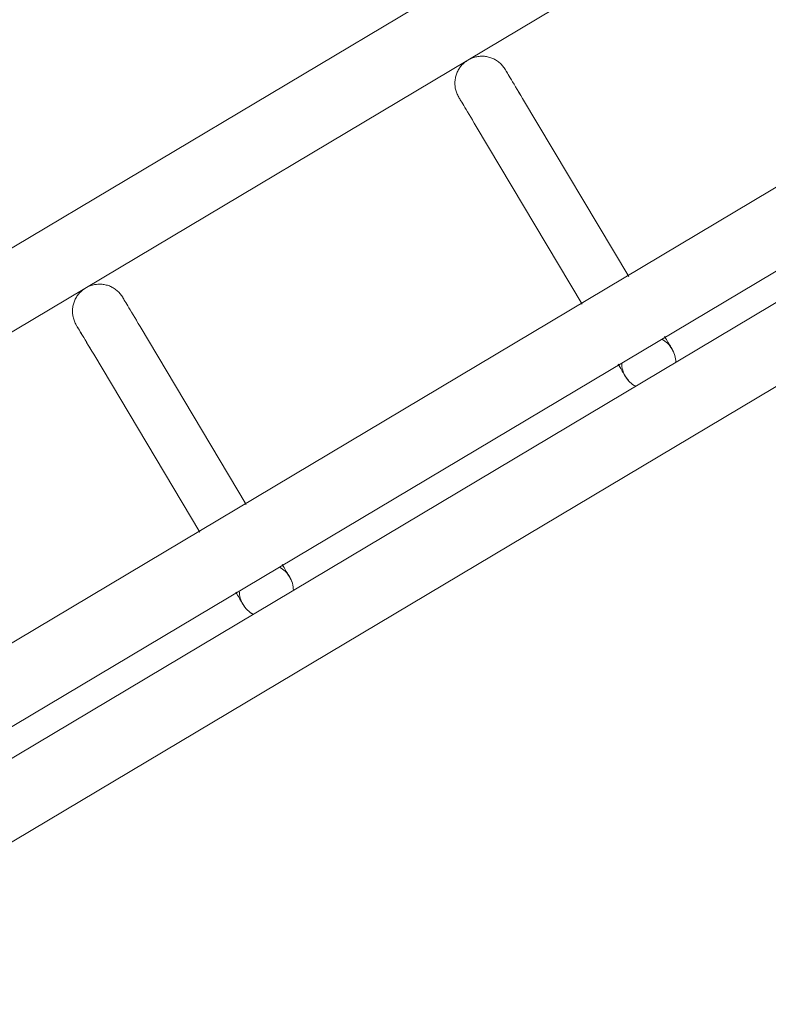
# Model space of a CAD drawing. Header units: metres. Extents: x 127444 to 127966, y 464485 to 464708.
# Tile 336 of 425: x 127926.0163 to 127926.0993, y 464651.1634 to 464651.2727. Entities that reach past the tile are written whole.
import ezdxf

# ---------------------------------------------------------------- set-up
doc = ezdxf.new("R2010")
doc.units = ezdxf.units.M
for name, color, linetype, lineweight in [('A-FLOR-HRAL', 11, 'Continuous', 9), ('B-WE-VH-VERHARDING_BETONSTRAATSTEEN-A-200', 8, 'Continuous', 9), ('S-BEAM', 12, 'Continuous', 9)]:
    doc.layers.add(name, color=color, linetype=linetype, lineweight=lineweight)

# ---------------------------------------------------------------- blocks, each defined once
blk = doc.blocks.new('34_22_B_BNP_Hekwerk_Integra_Schuin - Integra_Schuin_1000-4876941--2_00_00')
at = {"layer": 'A-FLOR-HRAL'}
for p, q in [((2736.98, 47.13), (-1956.09, 47.13)), ((-1956.09, 39.13), (2736.98, 39.13)), ((2736.97, 9.5), (-1956.09, 9.5)), ((-1956.09, 1.5), (2736.97, 1.5)), ((2736.97, -1.5), (-1956.09, -1.5)), ((-1956.09, -9.5), (2736.97, -9.5))]:
    blk.add_line(p, q, dxfattribs=at)
at = {"layer": 'S-BEAM'}
for p, q in [((2111.76, 32.34), (2111.76, 9.36)), ((2111.76, 32.34), (2111.76, 9.36)), ((2111.76, 32.34), (2111.76, 9.36)), ((2111.76, 32.34), (2111.76, 9.37)), ((2117.76, 9.36), (2117.76, 32.34)), ((2117.76, 9.36), (2117.76, 32.34)), ((2117.76, 9.36), (2117.76, 32.34)), ((2117.76, 9.37), (2117.76, 32.34)), ((2161.16, 32.34), (2161.16, 9.36)), ((2161.16, 32.34), (2161.16, 9.36)), ((2161.16, 32.34), (2161.16, 9.36)), ((2161.16, 32.34), (2161.16, 9.37)), ((2167.16, 9.36), (2167.16, 32.34)), ((2167.16, 9.36), (2167.16, 32.34)), ((2167.16, 9.36), (2167.16, 32.34)), ((2167.16, 9.37), (2167.16, 32.34))]:
    blk.add_line(p, q, dxfattribs=at)
at = {"layer": 'S-BEAM', "flags": 128}
for points in [[(2111.76, 36.13), (2111.77, 36.25), (2111.77, 36.36), (2111.78, 36.48), (2111.8, 36.6), (2111.82, 36.72), (2111.85, 36.84), (2111.88, 36.95), (2111.92, 37.07), (2111.96, 37.18), (2112, 37.29), (2112.05, 37.4), (2112.1, 37.51), (2112.16, 37.62), (2112.22, 37.72), (2112.29, 37.82), (2112.36, 37.92), (2112.43, 38.01), (2112.51, 38.1), (2112.59, 38.19), (2112.67, 38.28), (2112.76, 38.36), (2112.85, 38.44), (2112.95, 38.51), (2113.04, 38.58), (2113.14, 38.65), (2113.24, 38.71), (2113.35, 38.77), (2113.46, 38.83), (2113.56, 38.88), (2113.68, 38.92), (2113.79, 38.96), (2113.9, 39), (2114.02, 39.03), (2114.14, 39.06), (2114.25, 39.08), (2114.37, 39.1), (2114.49, 39.11), (2114.61, 39.12), (2114.73, 39.12), (2114.85, 39.12), (2114.97, 39.12), (2115.09, 39.11), (2115.21, 39.09), (2115.33, 39.07), (2115.44, 39.05), (2115.56, 39.02), (2115.68, 38.98), (2115.79, 38.94), (2115.9, 38.9), (2116.01, 38.85), (2116.12, 38.8), (2116.23, 38.74), (2116.33, 38.68), (2116.43, 38.62), (2116.53, 38.55), (2116.62, 38.48), (2116.72, 38.4), (2116.81, 38.32), (2116.89, 38.24), (2116.98, 38.15), (2117.05, 38.06), (2117.13, 37.97), (2117.2, 37.87), (2117.27, 37.77), (2117.33, 37.67), (2117.39, 37.57), (2117.45, 37.46), (2117.5, 37.35), (2117.55, 37.24), (2117.59, 37.13), (2117.63, 37.02), (2117.66, 36.9), (2117.69, 36.78), (2117.71, 36.67), (2117.73, 36.55), (2117.75, 36.43), (2117.76, 36.31), (2117.76, 36.19), (2117.76, 36.13)], [(2111.8, 36.6), (2111.82, 36.72), (2111.85, 36.84), (2111.88, 36.95), (2111.92, 37.07), (2111.96, 37.18), (2112, 37.29), (2112.05, 37.4), (2112.1, 37.51), (2112.16, 37.62), (2112.22, 37.72), (2112.29, 37.82), (2112.36, 37.92), (2112.43, 38.01), (2112.51, 38.1), (2112.59, 38.19), (2112.67, 38.28), (2112.76, 38.36), (2112.85, 38.44), (2112.95, 38.51), (2113.04, 38.58), (2113.14, 38.65), (2113.24, 38.71), (2113.35, 38.77), (2113.46, 38.83), (2113.56, 38.88), (2113.68, 38.92), (2113.79, 38.96), (2113.9, 39), (2114.02, 39.03), (2114.14, 39.06), (2114.25, 39.08), (2114.37, 39.1), (2114.49, 39.11), (2114.61, 39.12), (2114.73, 39.12), (2114.85, 39.12), (2114.97, 39.12), (2115.09, 39.11), (2115.21, 39.09), (2115.33, 39.07), (2115.44, 39.05), (2115.56, 39.02), (2115.68, 38.98), (2115.79, 38.94), (2115.9, 38.9), (2116.01, 38.85), (2116.12, 38.8), (2116.23, 38.74), (2116.33, 38.68), (2116.43, 38.62), (2116.53, 38.55), (2116.62, 38.48), (2116.72, 38.4), (2116.81, 38.32), (2116.89, 38.24), (2116.98, 38.15), (2117.05, 38.06), (2117.13, 37.97), (2117.2, 37.87), (2117.27, 37.77), (2117.33, 37.67), (2117.39, 37.57), (2117.45, 37.46), (2117.5, 37.35), (2117.55, 37.24), (2117.59, 37.13), (2117.63, 37.02), (2117.66, 36.9), (2117.69, 36.78), (2117.71, 36.67), (2117.73, 36.55), (2117.75, 36.43), (2117.76, 36.31), (2117.76, 36.19), (2117.76, 36.13)], [(2161.16, 36.13), (2161.16, 36.25), (2161.17, 36.36), (2161.18, 36.48), (2161.2, 36.6), (2161.22, 36.72), (2161.25, 36.84), (2161.28, 36.95), (2161.31, 37.07), (2161.35, 37.18), (2161.4, 37.29), (2161.45, 37.4), (2161.5, 37.51), (2161.56, 37.62), (2161.62, 37.72), (2161.69, 37.82), (2161.76, 37.92), (2161.83, 38.01), (2161.91, 38.1), (2161.99, 38.19), (2162.07, 38.28), (2162.16, 38.36), (2162.25, 38.44), (2162.35, 38.51), (2162.44, 38.58), (2162.54, 38.65), (2162.64, 38.71), (2162.75, 38.77), (2162.86, 38.83), (2162.96, 38.88), (2163.08, 38.92), (2163.19, 38.96), (2163.3, 39), (2163.42, 39.03), (2163.53, 39.06), (2163.65, 39.08), (2163.77, 39.1), (2163.89, 39.11), (2164.01, 39.12), (2164.13, 39.12), (2164.25, 39.12), (2164.37, 39.12), (2164.49, 39.11), (2164.61, 39.09), (2164.73, 39.07), (2164.84, 39.05), (2164.96, 39.02), (2165.08, 38.98), (2165.19, 38.94), (2165.3, 38.9), (2165.41, 38.85), (2165.52, 38.8), (2165.62, 38.74), (2165.73, 38.68), (2165.83, 38.62), (2165.93, 38.55), (2166.02, 38.48), (2166.12, 38.4), (2166.21, 38.32), (2166.29, 38.24), (2166.37, 38.15), (2166.45, 38.06), (2166.53, 37.97), (2166.6, 37.87), (2166.67, 37.77), (2166.73, 37.67), (2166.79, 37.57), (2166.85, 37.46), (2166.9, 37.35), (2166.95, 37.24), (2166.99, 37.13), (2167.03, 37.02), (2167.06, 36.9), (2167.09, 36.78), (2167.11, 36.67), (2167.13, 36.55), (2167.15, 36.43), (2167.16, 36.31), (2167.16, 36.19), (2167.16, 36.13)], [(2161.2, 36.6), (2161.22, 36.72), (2161.25, 36.84), (2161.28, 36.95), (2161.31, 37.07), (2161.35, 37.18), (2161.4, 37.29), (2161.45, 37.4), (2161.5, 37.51), (2161.56, 37.62), (2161.62, 37.72), (2161.69, 37.82), (2161.76, 37.92), (2161.83, 38.01), (2161.91, 38.1), (2161.99, 38.19), (2162.07, 38.28), (2162.16, 38.36), (2162.25, 38.44), (2162.35, 38.51), (2162.44, 38.58), (2162.54, 38.65), (2162.64, 38.71), (2162.75, 38.77), (2162.86, 38.83), (2162.96, 38.88), (2163.08, 38.92), (2163.19, 38.96), (2163.3, 39), (2163.42, 39.03), (2163.53, 39.06), (2163.65, 39.08), (2163.77, 39.1), (2163.89, 39.11), (2164.01, 39.12), (2164.13, 39.12), (2164.25, 39.12), (2164.37, 39.12), (2164.49, 39.11), (2164.61, 39.09), (2164.73, 39.07), (2164.84, 39.05), (2164.96, 39.02), (2165.08, 38.98), (2165.19, 38.94), (2165.3, 38.9), (2165.41, 38.85), (2165.52, 38.8), (2165.62, 38.74), (2165.73, 38.68), (2165.83, 38.62), (2165.93, 38.55), (2166.02, 38.48), (2166.12, 38.4), (2166.21, 38.32), (2166.29, 38.24), (2166.37, 38.15), (2166.45, 38.06), (2166.53, 37.97), (2166.6, 37.87), (2166.67, 37.77), (2166.73, 37.67), (2166.79, 37.57), (2166.85, 37.46), (2166.9, 37.35), (2166.95, 37.24), (2166.99, 37.13), (2167.03, 37.02), (2167.06, 36.9), (2167.09, 36.78), (2167.11, 36.67), (2167.13, 36.55), (2167.15, 36.43), (2167.16, 36.31), (2167.16, 36.19), (2167.16, 36.13)], [(2111.76, 32.34), (2111.76, 32.75), (2111.76, 33.15), (2111.76, 33.52), (2111.76, 33.87), (2111.76, 34.2), (2111.76, 34.5), (2111.76, 34.78), (2111.76, 35.03), (2111.76, 35.26), (2111.76, 35.46), (2111.76, 35.64), (2111.76, 35.78), (2111.76, 35.91), (2111.76, 36), (2111.76, 36.07), (2111.76, 36.11), (2111.76, 36.13)], [(2111.76, 36.13), (2111.76, 36.11), (2111.76, 36.07), (2111.76, 36), (2111.76, 35.91), (2111.76, 35.79), (2111.76, 35.64), (2111.76, 35.46), (2111.76, 35.26), (2111.76, 35.04), (2111.76, 34.78), (2111.76, 34.51), (2111.76, 34.2), (2111.76, 33.88), (2111.76, 33.53), (2111.76, 33.16), (2111.76, 32.76), (2111.76, 32.34), (2111.76, 32.34)], [(2117.76, 32.34), (2117.76, 32.75), (2117.76, 33.15), (2117.76, 33.52), (2117.76, 33.87), (2117.76, 34.2), (2117.76, 34.5), (2117.76, 34.78), (2117.76, 35.03), (2117.76, 35.26), (2117.76, 35.46), (2117.76, 35.64), (2117.76, 35.78), (2117.76, 35.91), (2117.76, 36), (2117.76, 36.07), (2117.76, 36.11), (2117.76, 36.13)], [(2117.76, 36.13), (2117.76, 36.11), (2117.76, 36.07), (2117.76, 36), (2117.76, 35.91), (2117.76, 35.79), (2117.76, 35.64), (2117.76, 35.46), (2117.76, 35.26), (2117.76, 35.04), (2117.76, 34.78), (2117.76, 34.51), (2117.76, 34.2), (2117.76, 33.88), (2117.76, 33.53), (2117.76, 33.16), (2117.76, 32.76), (2117.76, 32.34), (2117.76, 32.34)], [(2117.76, 33.52), (2117.76, 33.87), (2117.76, 34.2), (2117.76, 34.5), (2117.76, 34.78), (2117.76, 35.03), (2117.76, 35.26), (2117.76, 35.46), (2117.76, 35.64), (2117.76, 35.78), (2117.76, 35.91), (2117.76, 36), (2117.76, 36.07), (2117.76, 36.11), (2117.76, 36.13)], [(2117.76, 36.13), (2117.76, 36.11), (2117.76, 36.07), (2117.76, 36), (2117.76, 35.91), (2117.76, 35.79), (2117.76, 35.64), (2117.76, 35.46), (2117.76, 35.26), (2117.76, 35.04), (2117.76, 34.78), (2117.76, 34.51), (2117.76, 34.2), (2117.76, 33.88), (2117.76, 33.53)], [(2161.16, 32.34), (2161.16, 32.75), (2161.16, 33.15), (2161.16, 33.52), (2161.16, 33.87), (2161.16, 34.2), (2161.16, 34.5), (2161.16, 34.78), (2161.16, 35.03), (2161.16, 35.26), (2161.16, 35.46), (2161.16, 35.64), (2161.16, 35.78), (2161.16, 35.91), (2161.16, 36), (2161.16, 36.07), (2161.16, 36.11), (2161.16, 36.13)], [(2161.16, 36.13), (2161.16, 36.11), (2161.16, 36.07), (2161.16, 36), (2161.16, 35.91), (2161.16, 35.79), (2161.16, 35.64), (2161.16, 35.46), (2161.16, 35.26), (2161.16, 35.04), (2161.16, 34.78), (2161.16, 34.51), (2161.16, 34.2), (2161.16, 33.88), (2161.16, 33.53), (2161.16, 33.16), (2161.16, 32.76), (2161.16, 32.34), (2161.16, 32.34)], [(2167.16, 32.34), (2167.16, 32.75), (2167.16, 33.15), (2167.16, 33.52), (2167.16, 33.87), (2167.16, 34.2), (2167.16, 34.5), (2167.16, 34.78), (2167.16, 35.03), (2167.16, 35.26), (2167.16, 35.46), (2167.16, 35.64), (2167.16, 35.78), (2167.16, 35.91), (2167.16, 36), (2167.16, 36.07), (2167.16, 36.11), (2167.16, 36.13)], [(2167.16, 36.13), (2167.16, 36.11), (2167.16, 36.07), (2167.16, 36), (2167.16, 35.91), (2167.16, 35.79), (2167.16, 35.64), (2167.16, 35.46), (2167.16, 35.26), (2167.16, 35.04), (2167.16, 34.78), (2167.16, 34.51), (2167.16, 34.2), (2167.16, 33.88), (2167.16, 33.53), (2167.16, 33.16), (2167.16, 32.76), (2167.16, 32.34), (2167.16, 32.34)], [(2167.16, 33.52), (2167.16, 33.87), (2167.16, 34.2), (2167.16, 34.5), (2167.16, 34.78), (2167.16, 35.03), (2167.16, 35.26), (2167.16, 35.46), (2167.16, 35.64), (2167.16, 35.78), (2167.16, 35.91), (2167.16, 36), (2167.16, 36.07), (2167.16, 36.11), (2167.16, 36.13)], [(2167.16, 36.13), (2167.16, 36.11), (2167.16, 36.07), (2167.16, 36), (2167.16, 35.91), (2167.16, 35.79), (2167.16, 35.64), (2167.16, 35.46), (2167.16, 35.26), (2167.16, 35.04), (2167.16, 34.78), (2167.16, 34.51), (2167.16, 34.2), (2167.16, 33.88), (2167.16, 33.53)], [(2111.76, 32.34), (2111.76, 32.75), (2111.76, 33.15), (2111.76, 33.52), (2111.76, 33.87), (2111.76, 34.2)], [(2111.76, 34.2), (2111.76, 33.88), (2111.76, 33.53), (2111.76, 33.16), (2111.76, 32.76), (2111.76, 32.34), (2111.76, 32.34)], [(2161.16, 32.34), (2161.16, 32.75), (2161.16, 33.15), (2161.16, 33.52), (2161.16, 33.87), (2161.16, 34.2)], [(2161.16, 34.2), (2161.16, 33.88), (2161.16, 33.53), (2161.16, 33.16), (2161.16, 32.76), (2161.16, 32.34), (2161.16, 32.34)], [(2111.76, 1.58), (2111.76, 1.38), (2111.76, 1.19), (2111.76, 1.02), (2111.76, 0.86), (2111.76, 0.71), (2111.76, 0.58), (2111.76, 0.46), (2111.76, 0.35), (2111.76, 0.26), (2111.76, 0.18), (2111.76, 0.12), (2111.76, 0.07), (2111.76, 0.03), (2111.76, 0.01), (2111.76, 0)], [(2111.76, 1.58), (2111.76, 1.38), (2111.76, 1.19), (2111.76, 1.02), (2111.76, 0.86), (2111.76, 0.71), (2111.76, 0.58), (2111.76, 0.46), (2111.76, 0.35), (2111.76, 0.26), (2111.76, 0.18), (2111.76, 0.12), (2111.76, 0.07), (2111.76, 0.03), (2111.76, 0.01), (2111.76, 0)], [(2111.76, 0), (2111.76, 0.01), (2111.76, 0.03), (2111.76, 0.06), (2111.76, 0.11), (2111.76, 0.18), (2111.76, 0.26), (2111.76, 0.35), (2111.76, 0.46), (2111.76, 0.58), (2111.76, 0.71), (2111.76, 0.86), (2111.76, 1.02), (2111.76, 1.19), (2111.76, 1.37), (2111.76, 1.57)], [(2111.76, 0), (2111.76, 0.01), (2111.76, 0.03), (2111.76, 0.06), (2111.76, 0.11), (2111.76, 0.18), (2111.76, 0.26), (2111.76, 0.35), (2111.76, 0.46), (2111.76, 0.58), (2111.76, 0.71), (2111.76, 0.86), (2111.76, 1.02), (2111.76, 1.19), (2111.76, 1.37), (2111.76, 1.57)], [(2117.76, 1.58), (2117.76, 1.38), (2117.76, 1.19), (2117.76, 1.02), (2117.76, 0.86), (2117.76, 0.71), (2117.76, 0.58), (2117.76, 0.46), (2117.76, 0.35), (2117.76, 0.26), (2117.76, 0.18), (2117.76, 0.12), (2117.76, 0.07), (2117.76, 0.03), (2117.76, 0.01), (2117.76, 0)], [(2117.76, 1.58), (2117.76, 1.38), (2117.76, 1.19), (2117.76, 1.02), (2117.76, 0.86), (2117.76, 0.71), (2117.76, 0.58), (2117.76, 0.46), (2117.76, 0.35), (2117.76, 0.26), (2117.76, 0.18), (2117.76, 0.12), (2117.76, 0.07), (2117.76, 0.03), (2117.76, 0.01), (2117.76, 0)], [(2117.76, 0), (2117.76, 0.01), (2117.76, 0.03), (2117.76, 0.06), (2117.76, 0.11), (2117.76, 0.18), (2117.76, 0.26), (2117.76, 0.35), (2117.76, 0.46), (2117.76, 0.58), (2117.76, 0.71), (2117.76, 0.86), (2117.76, 1.02), (2117.76, 1.19), (2117.76, 1.37), (2117.76, 1.57)], [(2117.76, 0), (2117.76, 0.01), (2117.76, 0.03), (2117.76, 0.06), (2117.76, 0.11), (2117.76, 0.18), (2117.76, 0.26), (2117.76, 0.35), (2117.76, 0.46), (2117.76, 0.58), (2117.76, 0.71), (2117.76, 0.86), (2117.76, 1.02), (2117.76, 1.19), (2117.76, 1.37), (2117.76, 1.57)], [(2161.16, 1.58), (2161.16, 1.38), (2161.16, 1.19), (2161.16, 1.02), (2161.16, 0.86), (2161.16, 0.71), (2161.16, 0.58), (2161.16, 0.46), (2161.16, 0.35), (2161.16, 0.26), (2161.16, 0.18), (2161.16, 0.12), (2161.16, 0.07), (2161.16, 0.03), (2161.16, 0.01), (2161.16, 0)], [(2161.16, 1.58), (2161.16, 1.38), (2161.16, 1.19), (2161.16, 1.02), (2161.16, 0.86), (2161.16, 0.71), (2161.16, 0.58), (2161.16, 0.46), (2161.16, 0.35), (2161.16, 0.26), (2161.16, 0.18), (2161.16, 0.12), (2161.16, 0.07), (2161.16, 0.03), (2161.16, 0.01), (2161.16, 0)], [(2161.16, 0), (2161.16, 0.01), (2161.16, 0.03), (2161.16, 0.06), (2161.16, 0.11), (2161.16, 0.18), (2161.16, 0.26), (2161.16, 0.35), (2161.16, 0.46), (2161.16, 0.58), (2161.16, 0.71), (2161.16, 0.86), (2161.16, 1.02), (2161.16, 1.19), (2161.16, 1.37), (2161.16, 1.57)], [(2161.16, 0), (2161.16, 0.01), (2161.16, 0.03), (2161.16, 0.06), (2161.16, 0.11), (2161.16, 0.18), (2161.16, 0.26), (2161.16, 0.35), (2161.16, 0.46), (2161.16, 0.58), (2161.16, 0.71), (2161.16, 0.86), (2161.16, 1.02), (2161.16, 1.19), (2161.16, 1.37), (2161.16, 1.57)], [(2167.16, 1.58), (2167.16, 1.38), (2167.16, 1.19), (2167.16, 1.02), (2167.16, 0.86), (2167.16, 0.71), (2167.16, 0.58), (2167.16, 0.46), (2167.16, 0.35), (2167.16, 0.26), (2167.16, 0.18), (2167.16, 0.12), (2167.16, 0.07), (2167.16, 0.03), (2167.16, 0.01), (2167.16, 0)], [(2167.16, 1.58), (2167.16, 1.38), (2167.16, 1.19), (2167.16, 1.02), (2167.16, 0.86), (2167.16, 0.71), (2167.16, 0.58), (2167.16, 0.46), (2167.16, 0.35), (2167.16, 0.26), (2167.16, 0.18), (2167.16, 0.12), (2167.16, 0.07), (2167.16, 0.03), (2167.16, 0.01), (2167.16, 0)], [(2167.16, 0), (2167.16, 0.01), (2167.16, 0.03), (2167.16, 0.06), (2167.16, 0.11), (2167.16, 0.18), (2167.16, 0.26), (2167.16, 0.35), (2167.16, 0.46), (2167.16, 0.58), (2167.16, 0.71), (2167.16, 0.86), (2167.16, 1.02), (2167.16, 1.19), (2167.16, 1.37), (2167.16, 1.57)], [(2167.16, 0), (2167.16, 0.01), (2167.16, 0.03), (2167.16, 0.06), (2167.16, 0.11), (2167.16, 0.18), (2167.16, 0.26), (2167.16, 0.35), (2167.16, 0.46), (2167.16, 0.58), (2167.16, 0.71), (2167.16, 0.86), (2167.16, 1.02), (2167.16, 1.19), (2167.16, 1.37), (2167.16, 1.57)], [(2111.81, -0.54), (2111.79, -0.42), (2111.78, -0.3), (2111.77, -0.18), (2111.76, -0.06), (2111.76, 0)], [(2111.81, -0.54), (2111.79, -0.42), (2111.78, -0.3), (2111.77, -0.18), (2111.76, -0.06), (2111.76, 0)], [(2117.76, 0), (2117.76, -0.12), (2117.75, -0.24), (2117.74, -0.36), (2117.72, -0.48), (2117.7, -0.6)], [(2117.76, 0), (2117.76, -0.12), (2117.75, -0.24), (2117.74, -0.36), (2117.72, -0.48), (2117.7, -0.6)], [(2161.21, -0.54), (2161.19, -0.42), (2161.18, -0.3), (2161.17, -0.18), (2161.16, -0.06), (2161.16, 0)], [(2161.21, -0.54), (2161.19, -0.42), (2161.18, -0.3), (2161.17, -0.18), (2161.16, -0.06), (2161.16, 0)], [(2167.16, 0), (2167.16, -0.12), (2167.15, -0.24), (2167.14, -0.36), (2167.12, -0.48), (2167.1, -0.6)], [(2167.16, 0), (2167.16, -0.12), (2167.15, -0.24), (2167.14, -0.36), (2167.12, -0.48), (2167.1, -0.6)], [(2112.19, -1.55), (2112.13, -1.44), (2112.08, -1.34), (2112.03, -1.23)], [(2112.19, -1.55), (2112.13, -1.44), (2112.08, -1.34), (2112.03, -1.23)], [(2161.59, -1.55), (2161.53, -1.44), (2161.48, -1.34), (2161.43, -1.23)], [(2161.59, -1.55), (2161.53, -1.44), (2161.48, -1.34), (2161.43, -1.23)]]:
    blk.add_lwpolyline(points, dxfattribs=at)
at = {"layer": 'S-BEAM'}
for centre, start, end in [((2114.76, 0), 150, 180), ((2114.76, 0), 0, 30), ((2164.16, 0), 150, 180), ((2164.16, 0), 0, 30), ((2114.76, 0), 165, 180), ((2114.76, 0), 180, 210), ((2114.76, 0), 180, 195), ((2114.76, 0), 330, 0), ((2114.76, 0), 0, 15), ((2114.76, 0), 345, 0), ((2164.16, 0), 165, 180), ((2164.16, 0), 180, 210), ((2164.16, 0), 180, 195), ((2164.16, 0), 330, 0), ((2164.16, 0), 0, 15), ((2164.16, 0), 345, 0)]:
    blk.add_arc(centre, 3, start, end, dxfattribs=at)

msp = doc.modelspace()

# ---------------------------------------------------------------- hatches: boundary and pattern name
at = {"layer": 'B-WE-VH-VERHARDING_BETONSTRAATSTEEN-A-200'}
h = msp.add_hatch(dxfattribs=at)
h.set_pattern_fill('AVH-BSS_KEIFORMAAT_ELLEBOOG-SO', color=256, angle=1, pattern_type=2)
h.set_pattern_definition([(31.81611, (127908.58607, 464613.06392), (0.03386772, 0.14457862), [0.315, -0.105]), (301.81611, (127908.47536, 464613.24236), (0.03386772, 0.14457862), [0.315, -0.105])])
h.paths.add_polyline_path([(127940.57923, 464651.66311), (127937.65926, 464649.92134), (127938.01786, 464649.32017), (127940.93783, 464651.06194)], flags=16)
h.paths.add_polyline_path([(127944.2228, 464653.02142), (127943.8642, 464653.62259), (127940.94423, 464651.88083), (127941.30283, 464651.27966)], flags=16)
edge = h.paths.add_edge_path(flags=16)
edge.add_arc((127917.88105, 464700.47107), 0.4, 30.8149, 210.8149)
edge.add_line((127917.53752, 464700.26616), (127921.37951, 464693.82496))
edge.add_arc((127921.72304, 464694.02987), 0.4, 210.8149, 390.8149)
edge.add_line((127922.06657, 464694.23477), (127918.22458, 464700.67597))
edge = h.paths.add_edge_path()
edge.add_line((127929.24995, 464697.53579), (127928.80329, 464697.26935))
edge.add_line((127928.80329, 464697.26935), (127928.62665, 464697.56548))
edge.add_line((127928.62665, 464697.56548), (127924.41416, 464695.05272))
edge.add_line((127924.41416, 464695.05272), (127919.91876, 464702.589))
edge.add_arc((127922.49521, 464704.12585), 3, 146.6578, 210.81611, ccw=False)
edge.add_line((127919.989, 464705.77476), (127913.63025, 464701.98178))
edge.add_arc((127913.33915, 464701.57526), 0.5, 30.8162, 54.3942, ccw=False)
edge.add_line((127913.76856, 464701.8314), (127919.60859, 464692.04091))
edge.add_arc((127919.17411, 464691.7839), 0.50481, -52.9525, 30.6058, ccw=False)
edge.add_line((127919.47824, 464691.381), (127915.65218, 464689.09885))
edge.add_line((127915.65218, 464689.09885), (127916.2004, 464688.17979))
edge.add_line((127916.2004, 464688.17979), (127915.59923, 464687.82119))
edge.add_line((127915.59923, 464687.82119), (127915.05101, 464688.74026))
edge.add_line((127915.05101, 464688.74026), (127913.20424, 464687.63872))
edge.add_line((127913.20424, 464687.63872), (127914.89256, 464684.76207))
edge.add_line((127914.89256, 464684.76207), (127915.59184, 464684.79392))
edge.add_line((127915.59184, 464684.79392), (127915.63332, 464683.88302))
edge.add_line((127915.63332, 464683.88302), (127917.341, 464684.90122))
edge.add_line((127917.341, 464684.90122), (127916.77749, 464685.84591))
edge.add_line((127916.77749, 464685.84591), (127917.37866, 464686.20451))
edge.add_line((127917.37866, 464686.20451), (127918.50568, 464684.31512))
edge.add_line((127918.50568, 464684.31512), (127917.90451, 464683.95652))
edge.add_line((127917.90451, 464683.95652), (127919.08277, 464681.98124))
edge.add_line((127919.08277, 464681.98124), (127919.68394, 464682.33984))
edge.add_line((127919.68394, 464682.33984), (127921.4257, 464679.41987))
edge.add_line((127921.4257, 464679.41987), (127920.82453, 464679.06127))
edge.add_line((127920.82453, 464679.06127), (127922.00279, 464677.08599))
edge.add_line((127922.00279, 464677.08599), (127922.60396, 464677.44459))
edge.add_line((127922.60396, 464677.44459), (127923.73098, 464675.5552))
edge.add_line((127923.73098, 464675.5552), (127923.12981, 464675.1966))
edge.add_line((127923.12981, 464675.1966), (127924.61544, 464672.70603))
edge.add_line((127924.61544, 464672.70603), (127925.21661, 464673.06463))
edge.add_line((127925.21661, 464673.06463), (127926.34363, 464671.17523))
edge.add_line((127926.34363, 464671.17523), (127927.82926, 464668.68467))
edge.add_line((127927.82926, 464668.68467), (127928.95628, 464666.79527))
edge.add_line((127928.95628, 464666.79527), (127930.44191, 464664.30471))
edge.add_line((127930.44191, 464664.30471), (127931.56893, 464662.41531))
edge.add_line((127931.56893, 464662.41531), (127930.96776, 464662.05671))
edge.add_line((127930.96776, 464662.05671), (127932.45339, 464659.56615))
edge.add_line((127932.45339, 464659.56615), (127933.05456, 464659.92475))
edge.add_line((127933.05456, 464659.92475), (127934.18159, 464658.03535))
edge.add_line((127934.18159, 464658.03535), (127933.58041, 464657.67675))
edge.add_line((127933.58041, 464657.67675), (127933.90059, 464657.13999))
edge.add_line((127933.90059, 464657.13999), (127935.47222, 464658.07747))
edge.add_line((127935.47222, 464658.07747), (127936.59925, 464656.18808))
edge.add_line((127936.59925, 464656.18808), (127934.70986, 464655.06105))
edge.add_line((127934.70986, 464655.06105), (127933.96704, 464656.30634))
edge.add_line((127933.96704, 464656.30634), (127931.26177, 464654.69264))
edge.add_line((127931.26177, 464654.69264), (127931.62037, 464654.09147))
edge.add_line((127931.62037, 464654.09147), (127931.0192, 464653.73287))
edge.add_line((127931.0192, 464653.73287), (127930.66068, 464654.33409))
edge.add_line((127930.66068, 464654.33409), (127926.95213, 464652.12194))
edge.add_line((127926.95213, 464652.12194), (127930.18506, 464645.46298))
edge.add_line((127930.18506, 464645.46298), (127936.19927, 464649.05046))
edge.add_line((127936.19927, 464649.05046), (127936.55787, 464648.44929))
edge.add_line((127936.55787, 464648.44929), (127921.0133, 464639.17694))
edge.add_line((127921.0133, 464639.17694), (127920.84681, 464639.45605))
edge.add_line((127920.84681, 464639.45605), (127918.35625, 464637.97043))
edge.add_line((127918.35625, 464637.97043), (127918.90695, 464637.0472))
edge.add_line((127918.90695, 464637.0472), (127917.01756, 464635.92018))
edge.add_line((127917.01756, 464635.92018), (127916.46685, 464636.8434))
edge.add_line((127916.46685, 464636.8434), (127913.97628, 464635.35778))
edge.add_line((127913.97628, 464635.35778), (127914.14278, 464635.07866))
edge.add_line((127914.14278, 464635.07866), (127912.25338, 464633.95164))
edge.add_line((127912.25338, 464633.95164), (127915.11458, 464629.155))
edge.add_line((127915.11458, 464629.155), (127902.72187, 464621.76273))
edge.add_line((127902.72187, 464621.76273), (127903.5901, 464620.30719))
edge.add_line((127903.5901, 464620.30719), (127904.08821, 464620.60432))
edge.add_line((127904.08821, 464620.60432), (127904.44681, 464620.00315))
edge.add_line((127904.44681, 464620.00315), (127903.9487, 464619.70602))
edge.add_line((127903.9487, 464619.70602), (127905.69046, 464616.78605))
edge.add_line((127905.69046, 464616.78605), (127906.18858, 464617.08317))
edge.add_line((127906.18858, 464617.08317), (127906.54718, 464616.482))
edge.add_line((127906.54718, 464616.482), (127906.04906, 464616.18488))
edge.add_line((127906.04906, 464616.18488), (127907.79083, 464613.2649))
edge.add_line((127907.79083, 464613.2649), (127908.28894, 464613.56203))
edge.add_line((127908.28894, 464613.56203), (127908.58607, 464613.06392))
edge.add_line((127908.58607, 464613.06392), (127911.67781, 464614.90814))
edge.add_line((127911.67781, 464614.90814), (127911.38068, 464615.40625))
edge.add_line((127911.38068, 464615.40625), (127922.07294, 464621.78419))
edge.add_line((127922.07294, 464621.78419), (127922.37006, 464621.28608))
edge.add_line((127922.37006, 464621.28608), (127924.86063, 464622.7717))
edge.add_line((127924.86063, 464622.7717), (127924.5635, 464623.26982))
edge.add_line((127924.5635, 464623.26982), (127926.4529, 464624.39684))
edge.add_line((127926.4529, 464624.39684), (127926.75002, 464623.89873))
edge.add_line((127926.75002, 464623.89873), (127929.24059, 464625.38436))
edge.add_line((127929.24059, 464625.38436), (127928.94347, 464625.88247))
edge.add_line((127928.94347, 464625.88247), (127930.83286, 464627.00949))
edge.add_line((127930.83286, 464627.00949), (127931.12999, 464626.51138))
edge.add_line((127931.12999, 464626.51138), (127933.62055, 464627.99701))
edge.add_line((127933.62055, 464627.99701), (127933.32343, 464628.49512))
edge.add_line((127933.32343, 464628.49512), (127935.21282, 464629.62214))
edge.add_line((127935.21282, 464629.62214), (127935.50995, 464629.12403))
edge.add_line((127935.50995, 464629.12403), (127938.00051, 464630.60966))
edge.add_line((127938.00051, 464630.60966), (127937.96978, 464630.66119))
edge.add_line((127937.96978, 464630.66119), (127938.61389, 464631.0454))
edge.add_line((127938.61389, 464631.0454), (127938.3475, 464631.49198))
edge.add_line((127938.3475, 464631.49198), (127938.94867, 464631.85058))
edge.add_line((127938.94867, 464631.85058), (127939.21506, 464631.404))
edge.add_line((127939.21506, 464631.404), (127942.99385, 464633.65805))
edge.add_line((127942.99385, 464633.65805), (127942.72746, 464634.10463))
edge.add_line((127942.72746, 464634.10463), (127943.32863, 464634.46323))
edge.add_line((127943.32863, 464634.46323), (127943.59502, 464634.01665))
edge.add_line((127943.59502, 464634.01665), (127947.37381, 464636.2707))
edge.add_line((127947.37381, 464636.2707), (127947.10742, 464636.71728))
edge.add_line((127947.10742, 464636.71728), (127947.70859, 464637.07588))
edge.add_line((127947.70859, 464637.07588), (127947.97498, 464636.6293))
edge.add_line((127947.97498, 464636.6293), (127951.75377, 464638.88335))
edge.add_line((127951.75377, 464638.88335), (127951.48738, 464639.32993))
edge.add_line((127951.48738, 464639.32993), (127952.08855, 464639.68853))
edge.add_line((127952.08855, 464639.68853), (127952.35494, 464639.24195))
edge.add_line((127952.35494, 464639.24195), (127956.13373, 464641.496))
edge.add_line((127956.13373, 464641.496), (127955.86734, 464641.94258))
edge.add_line((127955.86734, 464641.94258), (127956.46851, 464642.30118))
edge.add_line((127956.46851, 464642.30118), (127956.7349, 464641.8546))
edge.add_line((127956.7349, 464641.8546), (127960.51369, 464644.10865))
edge.add_line((127960.51369, 464644.10865), (127960.2473, 464644.55523))
edge.add_line((127960.2473, 464644.55523), (127960.69389, 464644.82162))
edge.add_line((127960.69389, 464644.82162), (127959.27999, 464647.19196))
edge.add_line((127959.27999, 464647.19196), (127958.8334, 464646.92557))
edge.add_line((127958.8334, 464646.92557), (127958.47477, 464647.52678))
edge.add_line((127958.47477, 464647.52678), (127958.92142, 464647.79309))
edge.add_line((127958.92142, 464647.79309), (127958.87527, 464647.87041))
edge.add_line((127958.87527, 464647.87041), (127958.83663, 464647.84737))
edge.add_line((127958.83663, 464647.84737), (127958.29873, 464648.74912))
edge.add_line((127958.29873, 464648.74912), (127958.3374, 464648.77219))
edge.add_line((127958.3374, 464648.77219), (127958.29125, 464648.84946))
edge.add_line((127958.29125, 464648.84946), (127957.84469, 464648.58308))
edge.add_line((127957.84469, 464648.58308), (127957.48609, 464649.18425))
edge.add_line((127957.48609, 464649.18425), (127957.93268, 464649.45064))
edge.add_line((127957.93268, 464649.45064), (127955.52494, 464653.48708))
edge.add_line((127955.52494, 464653.48708), (127955.07836, 464653.22069))
edge.add_line((127955.07836, 464653.22069), (127954.71976, 464653.82186))
edge.add_line((127954.71976, 464653.82186), (127955.16635, 464654.08825))
edge.add_line((127955.16635, 464654.08825), (127952.76374, 464658.1161))
edge.add_line((127952.76374, 464658.1161), (127952.31714, 464657.8497))
edge.add_line((127952.31714, 464657.8497), (127951.95854, 464658.45088))
edge.add_line((127951.95854, 464658.45088), (127952.40514, 464658.71727))
edge.add_line((127952.40514, 464658.71727), (127950.1511, 464662.49607))
edge.add_line((127950.1511, 464662.49607), (127949.70449, 464662.22967))
edge.add_line((127949.70449, 464662.22967), (127949.34589, 464662.83084))
edge.add_line((127949.34589, 464662.83084), (127949.79248, 464663.09722))
edge.add_line((127949.79248, 464663.09722), (127947.53848, 464666.87604))
edge.add_line((127947.53848, 464666.87604), (127947.09184, 464666.60963))
edge.add_line((127947.09184, 464666.60963), (127946.73324, 464667.2108))
edge.add_line((127946.73324, 464667.2108), (127947.17983, 464667.47719))
edge.add_line((127947.17983, 464667.47719), (127944.92584, 464671.25601))
edge.add_line((127944.92584, 464671.25601), (127944.47919, 464670.98959))
edge.add_line((127944.47919, 464670.98959), (127944.12059, 464671.59076))
edge.add_line((127944.12059, 464671.59076), (127944.56722, 464671.85717))
edge.add_line((127944.56722, 464671.85717), (127942.31317, 464675.63596))
edge.add_line((127942.31317, 464675.63596), (127941.86654, 464675.36955))
edge.add_line((127941.86654, 464675.36955), (127941.50794, 464675.97072))
edge.add_line((127941.50794, 464675.97072), (127941.9546, 464676.23715))
edge.add_line((127941.9546, 464676.23715), (127939.7005, 464680.01591))
edge.add_line((127939.7005, 464680.01591), (127939.25413, 464679.74965))
edge.add_line((127939.25413, 464679.74965), (127938.89514, 464680.35059))
edge.add_line((127938.89514, 464680.35059), (127939.34202, 464680.61716))
edge.add_line((127939.34202, 464680.61716), (127937.08788, 464684.39589))
edge.add_line((127937.08788, 464684.39589), (127936.64124, 464684.12947))
edge.add_line((127936.64124, 464684.12947), (127936.28264, 464684.73064))
edge.add_line((127936.28264, 464684.73064), (127936.7293, 464684.99708))
edge.add_line((127936.7293, 464684.99708), (127934.47522, 464688.77585))
edge.add_line((127934.47522, 464688.77585), (127934.02859, 464688.50943))
edge.add_line((127934.02859, 464688.50943), (127933.66999, 464689.1106))
edge.add_line((127933.66999, 464689.1106), (127934.11664, 464689.37703))
edge.add_line((127934.11664, 464689.37703), (127931.8626, 464693.15582))
edge.add_line((127931.8626, 464693.15582), (127931.41594, 464692.88939))
edge.add_line((127931.41594, 464692.88939), (127931.05734, 464693.49056))
edge.add_line((127931.05734, 464693.49056), (127931.504, 464693.75699))
edge.add_line((127931.504, 464693.75699), (127929.24995, 464697.53579))
h.paths.add_polyline_path([(127958.14957, 464648.76494), (127958.25263, 464648.82642), (127958.88274, 464647.77007), (127958.77968, 464647.7086)], flags=17)
h = msp.add_hatch(dxfattribs=at)
h.set_pattern_fill('AVH-BSS_KEIFORMAAT_ELLEBOOG-SO', color=256, angle=1, pattern_type=2)
h.set_pattern_definition([(1, (2e-09, 52.72539), (0.103151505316, 0.106816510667), [0.315, -0.105]), (271, (-0.00367, 52.93536), (0.103151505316, 0.106816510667), [0.315, -0.105])])
h.paths.add_polyline_path([(127936.64375, 464648.50051), (127936.28515, 464649.10169), (127925.97936, 464642.95427), (127922.55986, 464648.68687), (127922.86045, 464648.86617), (127922.50185, 464649.46734), (127917.3531, 464646.39611), (127917.30336, 464647.21519), (127916.60409, 464647.18334), (127916.70418, 464644.98562), (127917.40346, 464645.01746), (127917.37714, 464645.59537), (127918.05108, 464645.99738), (127921.47058, 464640.26478), (127920.6547, 464639.77811), (127921.0133, 464639.17694)], flags=17)
h.paths.add_polyline_path([(127906.47784, 464630.50653), (127906.11925, 464631.1077), (127904.22985, 464629.98067), (127904.58845, 464629.3795)], flags=16)
h.paths.add_polyline_path([(127914.14278, 464635.07866), (127913.78418, 464635.67983), (127911.89478, 464634.55281), (127912.25338, 464633.95164)], flags=17)
h.paths.add_polyline_path([(127936.64375, 464648.50051), (127936.28515, 464649.10169), (127925.97936, 464642.95427), (127922.55986, 464648.68687), (127922.86045, 464648.86617), (127922.50185, 464649.46734), (127917.3531, 464646.39611), (127917.30336, 464647.21519), (127916.60409, 464647.18334), (127916.70418, 464644.98562), (127917.40346, 464645.01746), (127917.37714, 464645.59537), (127918.05108, 464645.99738), (127921.47058, 464640.26478), (127920.6547, 464639.77811), (127921.0133, 464639.17694)], flags=17)
edge = h.paths.add_edge_path(flags=16)
edge.add_arc((127906.61302, 464696.42456), 0.40001, 2.991, 182.2395)
edge.add_line((127906.21332, 464696.40893), (127906.72019, 464685.30208))
edge.add_arc((127907.11886, 464685.34036), 0.4005, 185.4842, 359.7384)
edge.add_line((127907.51936, 464685.33853), (127907.01249, 464696.44544))
edge = h.paths.add_edge_path()
edge.add_line((127915.6825, 464667.41804), (127916.38177, 464667.44989))
edge.add_line((127916.38177, 464667.44989), (127916.21855, 464671.03351))
edge.add_line((127916.21855, 464671.03351), (127915.51928, 464671.00166))
edge.add_line((127915.51928, 464671.00166), (127915.41918, 464673.19938))
edge.add_line((127915.41918, 464673.19938), (127916.11846, 464673.23123))
edge.add_line((127916.11846, 464673.23123), (127915.98254, 464676.21547))
edge.add_line((127915.98254, 464676.21547), (127915.28327, 464676.18363))
edge.add_line((127915.28327, 464676.18363), (127915.12857, 464679.58011))
edge.add_line((127915.12857, 464679.58011), (127915.82785, 464679.61195))
edge.add_line((127915.82785, 464679.61195), (127915.69193, 464682.5962))
edge.add_line((127915.69193, 464682.5962), (127914.99266, 464682.56435))
edge.add_line((127914.99266, 464682.56435), (127914.89029, 464684.81202))
edge.add_line((127914.89029, 464684.81202), (127913.20424, 464687.63872))
edge.add_line((127913.20424, 464687.63872), (127910.65997, 464686.12114))
edge.add_arc((127910.40161, 464686.54922), 0.50001, 182.6082, 301.1127, ccw=False)
edge.add_line((127909.90212, 464686.52647), (127909.31543, 464699.40799))
edge.add_line((127909.31543, 464699.40799), (127903.79014, 464696.11216))
edge.add_line((127903.79014, 464696.11216), (127904.50289, 464680.46465))
edge.add_line((127904.50289, 464680.46465), (127899.60241, 464680.24141))
edge.add_line((127899.60241, 464680.24141), (127899.92236, 464673.19029))
edge.add_line((127899.92236, 464673.19029), (127899.34297, 464673.1639))
edge.add_line((127899.34297, 464673.1639), (127899.50737, 464669.58033))
edge.add_line((127899.50737, 464669.58033), (127900.08677, 464669.60672))
edge.add_line((127900.08677, 464669.60672), (127900.18686, 464667.409))
edge.add_line((127900.18686, 464667.409), (127899.60746, 464667.38261))
edge.add_line((127899.60746, 464667.38261), (127899.77068, 464663.79899))
edge.add_line((127899.77068, 464663.79899), (127900.35008, 464663.82538))
edge.add_line((127900.35008, 464663.82538), (127900.45017, 464661.62766))
edge.add_line((127900.45017, 464661.62766), (127899.87077, 464661.60127))
edge.add_line((127899.87077, 464661.60127), (127900.03861, 464658.01786))
edge.add_line((127900.03861, 464658.01786), (127900.61801, 464658.04425))
edge.add_line((127900.61801, 464658.04425), (127900.71348, 464655.84631))
edge.add_line((127900.71348, 464655.84631), (127900.13408, 464655.81992))
edge.add_line((127900.13408, 464655.81992), (127900.2973, 464652.2363))
edge.add_line((127900.2973, 464652.2363), (127900.8767, 464652.26269))
edge.add_line((127900.8767, 464652.26269), (127900.9768, 464650.06497))
edge.add_line((127900.9768, 464650.06497), (127900.3974, 464650.03858))
edge.add_line((127900.3974, 464650.03858), (127900.56061, 464646.45496))
edge.add_line((127900.56061, 464646.45496), (127901.14001, 464646.48135))
edge.add_line((127901.14001, 464646.48135), (127901.76673, 464632.72094))
edge.add_line((127901.76673, 464632.72094), (127901.18733, 464632.69455))
edge.add_line((127901.18733, 464632.69455), (127901.35055, 464629.11093))
edge.add_line((127901.35055, 464629.11093), (127901.92995, 464629.13732))
edge.add_line((127901.92995, 464629.13732), (127902.03004, 464626.9396))
edge.add_line((127902.03004, 464626.9396), (127901.45064, 464626.91321))
edge.add_line((127901.45064, 464626.91321), (127901.58097, 464624.05164))
edge.add_line((127901.58097, 464624.05164), (127902.16037, 464624.07803))
edge.add_line((127902.16037, 464624.07803), (127902.19222, 464623.37876))
edge.add_line((127902.19222, 464623.37876), (127901.7694, 464623.3595))
edge.add_line((127901.7694, 464623.3595), (127902.72187, 464621.76273))
edge.add_line((127902.72187, 464621.76273), (127915.11458, 464629.155))
edge.add_line((127915.11458, 464629.155), (127912.25338, 464633.95164))
edge.add_line((127912.25338, 464633.95164), (127914.14278, 464635.07866))
edge.add_line((127914.14278, 464635.07866), (127913.97628, 464635.35778))
edge.add_line((127913.97628, 464635.35778), (127916.46685, 464636.8434))
edge.add_line((127916.46685, 464636.8434), (127915.89053, 464637.80957))
edge.add_line((127915.89053, 464637.80957), (127917.77993, 464638.9366))
edge.add_line((127917.77993, 464638.9366), (127918.35625, 464637.97043))
edge.add_line((127918.35625, 464637.97043), (127920.84681, 464639.45605))
edge.add_line((127920.84681, 464639.45605), (127920.6547, 464639.77811))
edge.add_line((127920.6547, 464639.77811), (127921.47058, 464640.26478))
edge.add_line((127921.47058, 464640.26478), (127918.05038, 464646.00075))
edge.add_line((127918.05038, 464646.00075), (127917.37714, 464645.59537))
edge.add_line((127917.37714, 464645.59537), (127917.40346, 464645.01746))
edge.add_line((127917.40346, 464645.01746), (127916.70418, 464644.98562))
edge.add_line((127916.70418, 464644.98562), (127916.60409, 464647.18334))
edge.add_line((127916.60409, 464647.18334), (127917.18349, 464647.20973))
edge.add_line((127917.18349, 464647.20973), (127917.15193, 464647.90268))
edge.add_line((127917.15193, 464647.90268), (127916.57253, 464647.87629))
edge.add_line((127916.57253, 464647.87629), (127916.47243, 464650.07401))
edge.add_line((127916.47243, 464650.07401), (127917.17171, 464650.10586))
edge.add_line((127917.17171, 464650.10586), (127917.00849, 464653.68948))
edge.add_line((127917.00849, 464653.68948), (127916.30922, 464653.65763))
edge.add_line((127916.30922, 464653.65763), (127916.21781, 464655.85575))
edge.add_line((127916.21781, 464655.85575), (127916.0459, 464659.43897))
edge.add_line((127916.0459, 464659.43897), (127915.94581, 464661.6367))
edge.add_line((127915.94581, 464661.6367), (127915.78259, 464665.22032))
edge.add_line((127915.78259, 464665.22032), (127915.6825, 464667.41804))

# ---------------------------------------------------------------- block references
at = {"layer": 'A-FLOR-HRAL', "xscale": 0.001, "yscale": 0.001, "zscale": 0.001, "rotation": 30.81638242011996}
msp.add_blockref('34_22_B_BNP_Hekwerk_Integra_Schuin - Integra_Schuin_1000-4876941--2_00_00', (127924.22744, 464650.12595), dxfattribs=at)

doc.saveas('drawing.dxf')
